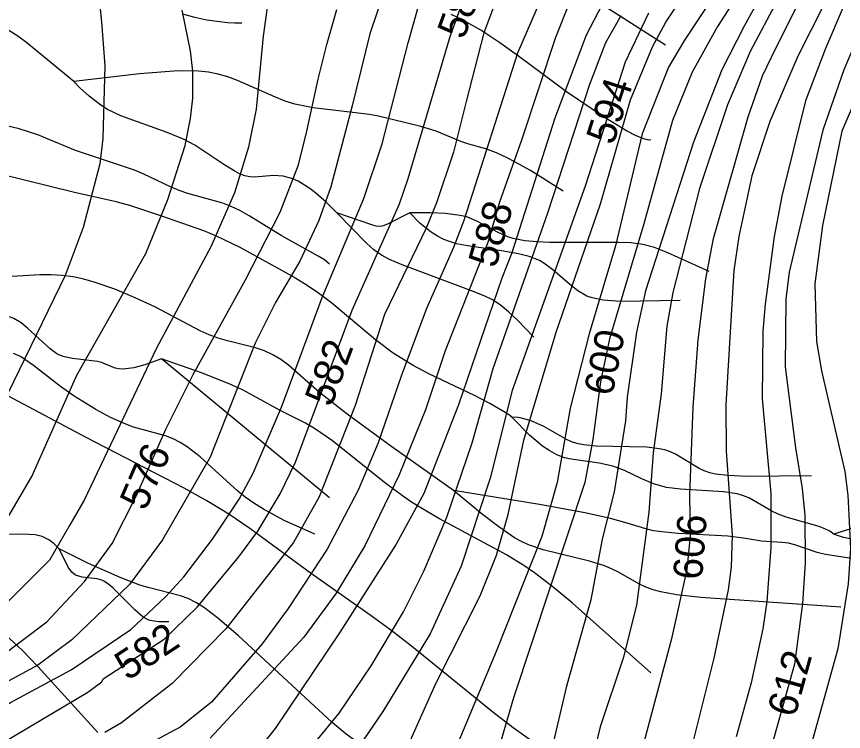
# Model space of a CAD drawing. Extents: x -709584 to -702006, y -1161789 to -1157496.
# Drawn here: x -708556.6 to -708273.5, y -1159639.5 to -1159394.7 of the extents above; entities that cross this region are included whole.
import ezdxf

# ---------------------------------------------------------------- set-up
doc = ezdxf.new("R2010")
doc.units = 0
for name, color, linetype in [('120_vrstevnice hlavní', 7, 'Continuous'), ('121_vrstevnice hlavní_popis', 7, 'Continuous'), ('122_vrstevnice základní', 7, 'Continuous'), ('411_akumulovaný odtok', 7, 'Continuous')]:
    doc.layers.add(name, color=color, linetype=linetype)

msp = doc.modelspace()

# ---------------------------------------------------------------- linework, layer by layer
at = {"layer": '120_vrstevnice hlavní'}
for points in [[(-708528.4, -1159387.4), (-708527.44, -1159396.57), (-708526.33, -1159411.68), (-708527.06, -1159436.55), (-708528.07, -1159445.23), (-708533.71, -1159466.93), (-708539.93, -1159483.42), (-708563.65, -1159532.02), (-708575.37, -1159552.27), (-708594.46, -1159579.32), (-708613.12, -1159600.58), (-708626.71, -1159617.79), (-708633.37, -1159627.34), (-708641.04, -1159641.37)], [(-708578.69, -1159641.61), (-708560.32, -1159630.67), (-708558.59, -1159629.66), (-708537.9, -1159618.37), (-708517.48, -1159604.66), (-708505.5, -1159593.35), (-708499.28, -1159586.55), (-708489.45, -1159573.68), (-708480.33, -1159559.94), (-708475.56, -1159551.11), (-708465.87, -1159528.55), (-708451.98, -1159490.94), (-708437.67, -1159457.09), (-708431.45, -1159438.29), (-708422.56, -1159403.8), (-708418.22, -1159388.25)], [(-708309.56, -1159387.11), (-708316.68, -1159398.15), (-708325.35, -1159413.83), (-708332.01, -1159430.35), (-708341.91, -1159465.77), (-708353.63, -1159505.12), (-708356.66, -1159519.87), (-708359.27, -1159539.54), (-708362.02, -1159554.3), (-708386.46, -1159628.06), (-708390.8, -1159642.82)], [(-708356.15, -1159390.68), (-708361.65, -1159401.13), (-708372.35, -1159429.57), (-708387.04, -1159475.61), (-708390.51, -1159484.29), (-708405.27, -1159527.68), (-708417.13, -1159558.06), (-708426.67, -1159575.41), (-708446.06, -1159605.79), (-708468.04, -1159638.48), (-708475.42, -1159647.74)], [(-708273.6, -1159391.51), (-708279.66, -1159405.64), (-708286.53, -1159423.62), (-708294.61, -1159456.23), (-708297.21, -1159470.11), (-708300.4, -1159493.26), (-708301.12, -1159502.51), (-708301.41, -1159525.66), (-708298.37, -1159558.06), (-708298.37, -1159576.57), (-708299.82, -1159595.08), (-708301.12, -1159604.34), (-708305.17, -1159622.86), (-708310.23, -1159641.37)]]:
    msp.add_lwpolyline(points, dxfattribs=at)
at = {"layer": '122_vrstevnice základní'}
for points in [[(-708467.47, -1159367.8), (-708472.21, -1159401.5), (-708474.55, -1159426.43), (-708477.15, -1159439.45), (-708481.93, -1159455.07), (-708490.03, -1159473.58), (-708508.69, -1159508.3), (-708533.42, -1159560.37), (-708538.48, -1159569.05), (-708545.28, -1159580.91), (-708563.07, -1159598.56), (-708578.12, -1159610.27), (-708593.16, -1159620.69), (-708598.37, -1159623.73), (-708605.6, -1159629.95), (-708613.26, -1159638.91), (-708618.04, -1159645.86)], [(-708577.01, -1159652.67), (-708532.12, -1159626.04), (-708527.34, -1159622.57), (-708526.91, -1159621.55), (-708506.08, -1159607.96), (-708494.8, -1159596.97), (-708480.48, -1159579.75), (-708473.97, -1159570.93), (-708466.31, -1159558.2), (-708461.1, -1159547.35), (-708441.71, -1159495.28), (-708425.52, -1159458.83), (-708422.48, -1159450.15), (-708408.15, -1159401.53), (-708401.79, -1159383.83)], [(-708375.82, -1159385.8), (-708385.07, -1159407.28), (-708403.53, -1159464.62), (-708407, -1159473.87), (-708416.26, -1159494.7), (-708424.94, -1159517.84), (-708432.75, -1159540.7), (-708439.69, -1159556.9), (-708450.25, -1159577.15), (-708463.56, -1159597.4), (-708472.53, -1159609.55), (-708489.88, -1159629.51), (-708500.59, -1159638.04), (-708554.39, -1159666.77)], [(-708426.53, -1159653.23), (-708413.08, -1159623.15), (-708397.89, -1159593.06), (-708392.25, -1159579.18), (-708388.34, -1159565.29), (-708382.99, -1159539.83), (-708371.85, -1159502.8), (-708356.66, -1159458.83), (-708346.48, -1159423.29), (-708338.95, -1159405.12), (-708334.32, -1159396.7), (-708326.73, -1159385.01)], [(-708430.71, -1159386.12), (-708435.63, -1159400.63), (-708441.71, -1159425.27), (-708448.95, -1159453.04), (-708453.14, -1159464.62), (-708459.65, -1159478.5), (-708467.9, -1159492.68), (-708474.84, -1159506.56), (-708490.32, -1159545.62), (-708506.66, -1159573.97), (-708517.94, -1159589.16), (-708537.62, -1159608.1), (-708549.33, -1159616.78), (-708563.07, -1159624.3), (-708576.96, -1159631.1), (-708587.37, -1159637.9), (-708595.04, -1159644.7)], [(-708392.3, -1159388.7), (-708396.64, -1159400.31), (-708402.66, -1159423.83), (-708407, -1159441.18), (-708412.79, -1159458.54), (-708416.4, -1159467.22), (-708430.58, -1159496.73), (-708440.7, -1159527.97), (-708453, -1159559.21), (-708461.82, -1159574.83), (-708484.96, -1159604.34), (-708503.33, -1159623.15), (-708520.69, -1159636.6), (-708526.33, -1159639.93)], [(-708316.97, -1159386.21), (-708327.96, -1159402.8), (-708333.46, -1159412.09), (-708342.42, -1159434.9), (-708351.6, -1159473.29), (-708360.57, -1159503.38), (-708367.08, -1159528.84), (-708371.56, -1159554.3), (-708376.77, -1159572.81), (-708392.39, -1159612.15), (-708411.2, -1159657.28)], [(-708302.06, -1159388.03), (-708307.5, -1159398.06), (-708315.12, -1159412.98), (-708324.85, -1159437.73), (-708341.33, -1159488.63), (-708344.37, -1159502.8), (-708347.55, -1159525.08), (-708348.13, -1159533.18), (-708352.04, -1159557.48), (-708356.09, -1159573.68), (-708359.99, -1159594.51), (-708368.38, -1159624.01), (-708378.94, -1159669.14)], [(-708367.43, -1159390.15), (-708372.06, -1159401.94), (-708383.71, -1159437.13), (-708391.23, -1159458.25), (-708395.28, -1159472.14), (-708409.89, -1159509.17), (-708416.55, -1159529.42), (-708425.66, -1159551.69), (-708437.38, -1159575.99), (-708447.21, -1159592.19), (-708458.21, -1159607.24), (-708490.32, -1159641.81)], [(-708295.96, -1159388.78), (-708305.46, -1159406.76), (-708313.27, -1159424.98), (-708322.82, -1159453.62), (-708331.93, -1159489.21), (-708333.96, -1159500.78), (-708335.98, -1159523.92), (-708338.73, -1159544.17), (-708340.18, -1159564.42), (-708344.37, -1159596.24), (-708349, -1159614.47), (-708356.81, -1159637.9), (-708361.87, -1159658.73)], [(-708342.63, -1159646.58), (-708332.22, -1159607.24), (-708327.01, -1159584.09), (-708325.85, -1159572.52), (-708326.14, -1159558.64), (-708324.99, -1159528.55), (-708323.25, -1159505.41), (-708320.65, -1159484.58), (-708318.04, -1159470.69), (-708306.16, -1159429.14), (-708301.21, -1159415.1), (-708296.63, -1159405.39), (-708288.71, -1159389.66)], [(-708280.3, -1159390.69), (-708289.2, -1159408.33), (-708298.73, -1159430.71), (-708304.88, -1159449.28), (-708309.37, -1159470.11), (-708311.1, -1159481.68), (-708313.85, -1159527.68), (-708313.71, -1159543.59), (-708311.68, -1159572.23), (-708311.97, -1159583.23), (-708312.98, -1159591.03), (-708317.9, -1159614.47), (-708327.01, -1159650.92)], [(-708631.92, -1159652.36), (-708625.99, -1159638.48), (-708621.65, -1159631.54), (-708610.81, -1159617.65), (-708601.4, -1159607.96), (-708589.11, -1159596.82), (-708574.5, -1159585.54), (-708570.45, -1159581.78), (-708563.65, -1159573.1), (-708551.36, -1159552.27), (-708535.88, -1159517.56), (-708512.3, -1159475.9), (-708504.78, -1159457.38), (-708498.85, -1159438.87), (-708496.97, -1159429.61), (-708496.25, -1159422.67), (-708496.25, -1159413.41), (-708496.97, -1159406.47), (-708499.86, -1159392.58)], [(-708603.28, -1159641.08), (-708594.75, -1159633.13), (-708585.93, -1159626.91), (-708562.49, -1159614.18), (-708546.15, -1159602.03), (-708533.28, -1159588.14), (-708523.87, -1159575.12), (-708515.63, -1159558.92), (-708505.36, -1159535.78), (-708496.1, -1159517.27), (-708478.17, -1159484.87), (-708466.31, -1159461.72), (-708460.08, -1159445.52), (-708457.19, -1159433.95), (-708453.28, -1159416.18), (-708450.38, -1159404.28), (-708446.92, -1159392.29)], [(-708340.24, -1159393.56), (-708348.21, -1159410.34), (-708362, -1159452.78), (-708386.9, -1159522.76), (-708394.42, -1159552.85), (-708404.4, -1159582.94), (-708414.96, -1159606.08), (-708431.16, -1159632.69), (-708444.17, -1159651.79)], [(-708264.75, -1159392.59), (-708273.37, -1159412.97), (-708280.58, -1159433.66), (-708292.15, -1159482.26), (-708293.31, -1159491.52), (-708293.45, -1159514.66), (-708289.98, -1159542.44), (-708287.67, -1159556.32), (-708286.8, -1159565.58), (-708286.66, -1159581.78), (-708287.52, -1159595.66), (-708290.27, -1159616.49), (-708298.08, -1159644.27)], [(-708256.7, -1159393.58), (-708266.7, -1159416.77), (-708274.07, -1159433.95), (-708280.73, -1159466.35), (-708283.33, -1159486.31), (-708282.75, -1159505.98), (-708281.02, -1159516.11), (-708273.06, -1159550.53), (-708272.05, -1159558.64), (-708271.18, -1159576.86), (-708271.9, -1159589.01), (-708275.52, -1159611.29), (-708285.64, -1159647.74)], [(-708461.82, -1159652.36), (-708446.2, -1159633.27), (-708435.21, -1159617.07), (-708424.07, -1159598.56), (-708417.13, -1159584.67), (-708409.32, -1159566.16), (-708400.64, -1159540.7), (-708393.4, -1159515.24), (-708374.75, -1159462.01), (-708360.36, -1159417.89), (-708354.87, -1159403.67), (-708349.66, -1159394.38)]]:
    msp.add_lwpolyline(points, dxfattribs=at)
at = {"layer": '411_akumulovaný odtok'}
for p, q in [((-708449.49, -1159559.5), (-708506.99, -1159512)), ((-708244.49, -1159562), (-708276.99, -1159572))]:
    msp.add_line(p, q, dxfattribs=at)
for points in [[(-708334.49, -1159404.5), (-708371.5, -1159380.77), (-708385.05, -1159372.44), (-708391.93, -1159368.66), (-708395.43, -1159366.97), (-708398.99, -1159365.47), (-708402.63, -1159364.25), (-708406.13, -1159363.4), (-708409.7, -1159362.77), (-708424.25, -1159361.03), (-708431.45, -1159359.75), (-708438.42, -1159357.67), (-708452.08, -1159352.36), (-708458.96, -1159349.9), (-708462.45, -1159348.9), (-708469.62, -1159347.56), (-708480.56, -1159346.47), (-708498, -1159345.22), (-708502.19, -1159345.07), (-708506.06, -1159345.2), (-708509.56, -1159345.53), (-708514.9, -1159346.41), (-708516.99, -1159347)], [(-708479.49, -1159397), (-708481.81, -1159397.07), (-708484.37, -1159396.9), (-708491.42, -1159395.94), (-708495.56, -1159395.06), (-708499.64, -1159393.96)], [(-708339.49, -1159437), (-708340.17, -1159437.09), (-708341.84, -1159436.64), (-708344.47, -1159435.55), (-708347.77, -1159433.85), (-708355.71, -1159429.11), (-708368.33, -1159420.54), (-708384.77, -1159408.32), (-708391.16, -1159403.74), (-708397.66, -1159399.44), (-708404.37, -1159395.65), (-708407.85, -1159394.07)], [(-708536.99, -1159417), (-708553.08, -1159403.72), (-708556.07, -1159401.49), (-708559.16, -1159399.51), (-708562.41, -1159398), (-708564.07, -1159397.52), (-708567.52, -1159396.98), (-708572.87, -1159396.77), (-708576.45, -1159396.91), (-708580, -1159397.32), (-708583.5, -1159398.17), (-708586.94, -1159399.46), (-708593.67, -1159402.61), (-708621.99, -1159417)], [(-708369.49, -1159454.5), (-708380.7, -1159447.45), (-708388.47, -1159443.19), (-708392.33, -1159441.39), (-708395.94, -1159440.01), (-708401.76, -1159438.45), (-708404.47, -1159437.48), (-708412.96, -1159433.94), (-708418.2, -1159432.45), (-708432.68, -1159428.86), (-708435.77, -1159428.26), (-708455.02, -1159426.03), (-708461.33, -1159424.74), (-708464.68, -1159423.67), (-708467.97, -1159422.39), (-708480.92, -1159416.63), (-708484.2, -1159415.4), (-708487.53, -1159414.43), (-708490.88, -1159413.81), (-708494.3, -1159413.47), (-708501.3, -1159413.39), (-708514.5, -1159414.4), (-708536.99, -1159417)], [(-708446.99, -1159462), (-708450.49, -1159458.42), (-708454.12, -1159455.19), (-708456.18, -1159453.61), (-708460.12, -1159451.17), (-708462.01, -1159450.3), (-708465.36, -1159449.37), (-708468.65, -1159449.22), (-708475.15, -1159449.8), (-708476.74, -1159449.67), (-708478.48, -1159449.25), (-708480.2, -1159448.57), (-708481.9, -1159447.71), (-708485.28, -1159445.65), (-708495.53, -1159438.79), (-708499.19, -1159436.84), (-708505, -1159434.43), (-708520.89, -1159428.78), (-708525.39, -1159426.56), (-708527.7, -1159425.12), (-708531.76, -1159422.02), (-708534.93, -1159419.12), (-708536.99, -1159417)], [(-708449.49, -1159479.5), (-708451.22, -1159478.07), (-708453.31, -1159476.75), (-708466.01, -1159469.73), (-708476.9, -1159462.94), (-708480.1, -1159461.13), (-708483.07, -1159459.74), (-708485.97, -1159458.68), (-708497.96, -1159455.36), (-708500.89, -1159454.34), (-708503.92, -1159453.04), (-708512.94, -1159448.68), (-708516.17, -1159447.37), (-708536.38, -1159440.58), (-708549.32, -1159435.21), (-708555.64, -1159433.17), (-708564.91, -1159431.04)], [(-708386.99, -1159532), (-708387.89, -1159531.24), (-708390.51, -1159529.59), (-708394.59, -1159527.27), (-708399.85, -1159524.55), (-708415.43, -1159517.12), (-708420.87, -1159514.21), (-708427.62, -1159509.96), (-708433.76, -1159505.45), (-708448.66, -1159492.93), (-708453.66, -1159489.13), (-708457.97, -1159486.23), (-708462.41, -1159483.51), (-708480.04, -1159473.85), (-708488.1, -1159469.93), (-708492.5, -1159468.17), (-708506.86, -1159463.07), (-708517.81, -1159459.45), (-708522.46, -1159458.22), (-708536.68, -1159455.02), (-708562.24, -1159448.72)], [(-708421.99, -1159462), (-708429.6, -1159465.88), (-708431.04, -1159466.43), (-708432.01, -1159466.62), (-708433.49, -1159466.47), (-708434.98, -1159466.06), (-708446.99, -1159462)], [(-708379.49, -1159504.5), (-708385.1, -1159498.73), (-708388.16, -1159495.81), (-708391.03, -1159493.43), (-708393.67, -1159491.77), (-708396.48, -1159490.42), (-708400.85, -1159488.64), (-708424.6, -1159479.81), (-708428.92, -1159477.95), (-708431.64, -1159476.47), (-708434.23, -1159474.59), (-708436.76, -1159472.37), (-708446.99, -1159462)], [(-708319.49, -1159482), (-708333.62, -1159475.62), (-708338.24, -1159473.88), (-708342.17, -1159472.84), (-708346.33, -1159472.28), (-708350.58, -1159472.06), (-708374.15, -1159472.06), (-708378.4, -1159471.94), (-708382.57, -1159471.58), (-708386.61, -1159470.77), (-708388.43, -1159470.15), (-708391.95, -1159468.54), (-708398.85, -1159464.89), (-708402.5, -1159463.38), (-708404.72, -1159462.84), (-708409.76, -1159462.19), (-708414.84, -1159461.95), (-708421.99, -1159462)], [(-708329.49, -1159492), (-708349.9, -1159492.27), (-708355.83, -1159491.87), (-708359.57, -1159491.11), (-708361.33, -1159490.47), (-708364.44, -1159488.65), (-708367.34, -1159486.35), (-708373.04, -1159481.42), (-708376.04, -1159479.22), (-708377.62, -1159478.31), (-708381.1, -1159476.93), (-708384.8, -1159475.99), (-708390.55, -1159474.97), (-708402.19, -1159473.25), (-708406.02, -1159472.53), (-708408.08, -1159471.94), (-708410.27, -1159471.09), (-708412.46, -1159469.99), (-708414.62, -1159468.61), (-708418.39, -1159465.6), (-708421.99, -1159462)], [(-708406.99, -1159557), (-708428.1, -1159542.12), (-708443.45, -1159530.91), (-708452.86, -1159523.44), (-708463.45, -1159514.15), (-708466.07, -1159512.19), (-708468.83, -1159510.52), (-708471.74, -1159509.23), (-708474.8, -1159508.2), (-708484.37, -1159505.74), (-708487.56, -1159504.84), (-708490.69, -1159503.74), (-708493.71, -1159502.4), (-708509.2, -1159494.19), (-708516.01, -1159491.03), (-708522.95, -1159488.14), (-708530.01, -1159485.64), (-708533.58, -1159484.64), (-708537.19, -1159483.87), (-708540.91, -1159483.39), (-708544.67, -1159483.17), (-708548.62, -1159483.16), (-708558.06, -1159483.72)], [(-708528.78, -1159639.92), (-708549.27, -1159617.28), (-708554.68, -1159611.74), (-708560.3, -1159606.41), (-708566.08, -1159601.39), (-708623.03, -1159554.07), (-708639.79, -1159540.61), (-708649.59, -1159533.16), (-708659.81, -1159525.7), (-708670.07, -1159518.57), (-708679.95, -1159512.1), (-708688.48, -1159506.9), (-708695.89, -1159502.67), (-708701.72, -1159499.52), (-708706.99, -1159497)], [(-708506.99, -1159512), (-708512.61, -1159513.98), (-708516.47, -1159515.04), (-708520.1, -1159515.54), (-708521.6, -1159515.42), (-708522.78, -1159515.11), (-708527.5, -1159513.25), (-708528.84, -1159512.91), (-708537.4, -1159511.85), (-708540.17, -1159511.28), (-708541.48, -1159510.82), (-708542.73, -1159510.18), (-708545.09, -1159508.54), (-708552.77, -1159501.47), (-708555.03, -1159499.61), (-708557.46, -1159498.15), (-708558.79, -1159497.65), (-708561.64, -1159497.06), (-708565.21, -1159496.83), (-708576.99, -1159497)], [(-708379.5, -1159643.33), (-708386.61, -1159638.32), (-708393.6, -1159632.96), (-708421.37, -1159610.33), (-708428.49, -1159604.83), (-708435.21, -1159599.91), (-708455.61, -1159585.54), (-708476.74, -1159570.04), (-708483.94, -1159565.16), (-708491.47, -1159560.55), (-708499.19, -1159556.24), (-708532.7, -1159538.89), (-708559.54, -1159524.57), (-708568.18, -1159520.22), (-708592.18, -1159508.78), (-708595.21, -1159507.45), (-708596.5, -1159507.02), (-708596.99, -1159507)], [(-708454.49, -1159572), (-708464.96, -1159567.24), (-708472, -1159563.46), (-708475.38, -1159561.36), (-708478.3, -1159559.28), (-708480.81, -1159557.25), (-708493.72, -1159545.53), (-708498.19, -1159542.07), (-708500.52, -1159540.58), (-708502.96, -1159539.33), (-708505.57, -1159538.33), (-708516.55, -1159535.31), (-708519.19, -1159534.34), (-708524.37, -1159531.99), (-708529.43, -1159529.27), (-708536.83, -1159524.73), (-708541.56, -1159521.42), (-708550.74, -1159514.19), (-708555.25, -1159511.2), (-708557.61, -1159510.1)], [(-708339.49, -1159619.5), (-708366.43, -1159595.53), (-708372.92, -1159590.1), (-708379.3, -1159585.2), (-708382.61, -1159582.91), (-708388.92, -1159579.05), (-708411.83, -1159566.73), (-708418.24, -1159563), (-708421.36, -1159561.01), (-708424.5, -1159558.84), (-708430.6, -1159554.24), (-708448.45, -1159540.03), (-708454.55, -1159535.79), (-708457.69, -1159533.93), (-708466.1, -1159529.78), (-708475.42, -1159524.56), (-708479.24, -1159522.59), (-708483.84, -1159520.46), (-708493.24, -1159516.69), (-708506.99, -1159512)], [(-708284.49, -1159552), (-708306.63, -1159552.21), (-708313.13, -1159551.93), (-708317.32, -1159551.39), (-708319.33, -1159550.92), (-708321.26, -1159550.26), (-708322.95, -1159549.46), (-708331.01, -1159544.53), (-708332.71, -1159543.76), (-708334.64, -1159543.14), (-708336.65, -1159542.71), (-708340.83, -1159542.23), (-708358.15, -1159541.79), (-708362.36, -1159541.4), (-708364.39, -1159541.02), (-708366.34, -1159540.45), (-708368.06, -1159539.71), (-708376.13, -1159535.13), (-708380.47, -1159533.15), (-708384.24, -1159532.15), (-708385.65, -1159531.95), (-708386.99, -1159532)], [(-708276.99, -1159572), (-708277.25, -1159571.63), (-708278.17, -1159571), (-708279.67, -1159570.23), (-708281.82, -1159569.4), (-708293.16, -1159566.11), (-708295.88, -1159565.12), (-708298.1, -1159564.07), (-708305.73, -1159559.7), (-708307.74, -1159558.86), (-708309.97, -1159558.21), (-708314.66, -1159557.48), (-708329.36, -1159556.62), (-708334.17, -1159555.98), (-708338.55, -1159554.75), (-708342.55, -1159553.04), (-708348.46, -1159550.23), (-708352.5, -1159548.67), (-708357.18, -1159547.62), (-708366.72, -1159546.31), (-708369.08, -1159545.79), (-708371.61, -1159544.83), (-708374.07, -1159543.48), (-708376.5, -1159541.81), (-708381.02, -1159538.03), (-708386.99, -1159532)], [(-708264.49, -1159582), (-708266.1, -1159581.39), (-708269.99, -1159580.42), (-708279.68, -1159578.97), (-708282.58, -1159578.25), (-708290.19, -1159575.63), (-708292.4, -1159575.07), (-708294.66, -1159574.79), (-708301.65, -1159574.4), (-708307.72, -1159573.3), (-708313.09, -1159572.64), (-708330.12, -1159571.75), (-708335.76, -1159571.22), (-708338.52, -1159570.79), (-708341.22, -1159570.19), (-708347.59, -1159568.16), (-708353.24, -1159566.58), (-708362.01, -1159564.66), (-708376.95, -1159561.98), (-708406.99, -1159557)], [(-708274.49, -1159597), (-708322.37, -1159593.64), (-708330.67, -1159592.72), (-708336.04, -1159591.74), (-708338.63, -1159591.05), (-708341.13, -1159590.16), (-708343.53, -1159589.03), (-708350.51, -1159585.04), (-708352.9, -1159583.82), (-708355.34, -1159582.81), (-708360.43, -1159581.2), (-708376.28, -1159577.39), (-708381.36, -1159575.65), (-708383.7, -1159574.54), (-708386.08, -1159573.18), (-708391.47, -1159569.5), (-708397.04, -1159565.2), (-708406.99, -1159557)], [(-708541.99, -1159577), (-708543.7, -1159575.3), (-708545.53, -1159573.9), (-708547.81, -1159572.75), (-708550.22, -1159572.16), (-708554.48, -1159571.98), (-708571.64, -1159572.05), (-708574.79, -1159571.83), (-708576.81, -1159571.43), (-708578.71, -1159570.7), (-708581.43, -1159569.18), (-708591.99, -1159562)], [(-708139.49, -1159567), (-708150.62, -1159566.96), (-708162.04, -1159566.6), (-708168.46, -1159566.06), (-708176.62, -1159564.72), (-708187.21, -1159564.78), (-708195.37, -1159566.09), (-708200.59, -1159566.53), (-708225.64, -1159567.1), (-708233.99, -1159567.72), (-708236.73, -1159568.14), (-708241.89, -1159569.36), (-708252.29, -1159572.56), (-708255.39, -1159573.3), (-708258.68, -1159573.88), (-708262.04, -1159574.24), (-708265.34, -1159574.32), (-708268.4, -1159574.1), (-708273.53, -1159573.16), (-708276.99, -1159572)], [(-708504.49, -1159602), (-708507.85, -1159602), (-708510.15, -1159601.68), (-708511.26, -1159601.38), (-708513.22, -1159600.4), (-708516.07, -1159597.9), (-708523.58, -1159590.4), (-708525.01, -1159589.18), (-708526.51, -1159588.16), (-708527.32, -1159587.76), (-708528.94, -1159587.3), (-708534.12, -1159586.72), (-708536.42, -1159586.05), (-708537.68, -1159585.01), (-708538.9, -1159583.27), (-708541.99, -1159577)], [(-708409.49, -1159652), (-708420.89, -1159650.08), (-708428.67, -1159648.23), (-708432.46, -1159647.03), (-708435.91, -1159645.62), (-708438.86, -1159644.02), (-708443.8, -1159640.42), (-708448.53, -1159636.43), (-708480.76, -1159606.66), (-708487.78, -1159600.59), (-708492.63, -1159596.95), (-708495.15, -1159595.37), (-708497.77, -1159594.04), (-708500.4, -1159593.06), (-708511.52, -1159590.29), (-708514.39, -1159589.43), (-708521.11, -1159586.86), (-708531.95, -1159581.97), (-708541.99, -1159577)]]:
    msp.add_lwpolyline(points, dxfattribs=at)

# ---------------------------------------------------------------- texts
at = {"layer": '121_vrstevnice hlavní_popis'}
for s, rotation, p in [('582', 69.9235, (-708403.48, -1159402.94)), ('594', 72.1681, (-708352.35, -1159439.1)), ('588', 74.3147, (-708392.54, -1159481.2)), ('600', 78.435, (-708352.71, -1159525.02)), ('582', 69.7434, (-708448.84, -1159528.75)), ('576', 66.3295, (-708512.48, -1159564.35)), ('606', 85.6811, (-708321.95, -1159587.8)), ('582', 33.3535, (-708518.61, -1159622.33)), ('612', 74.4119, (-708290.17, -1159635.07))]:
    msp.add_text(s, height=10, rotation=rotation, dxfattribs=at).set_placement(p)

doc.saveas('drawing.dxf')
